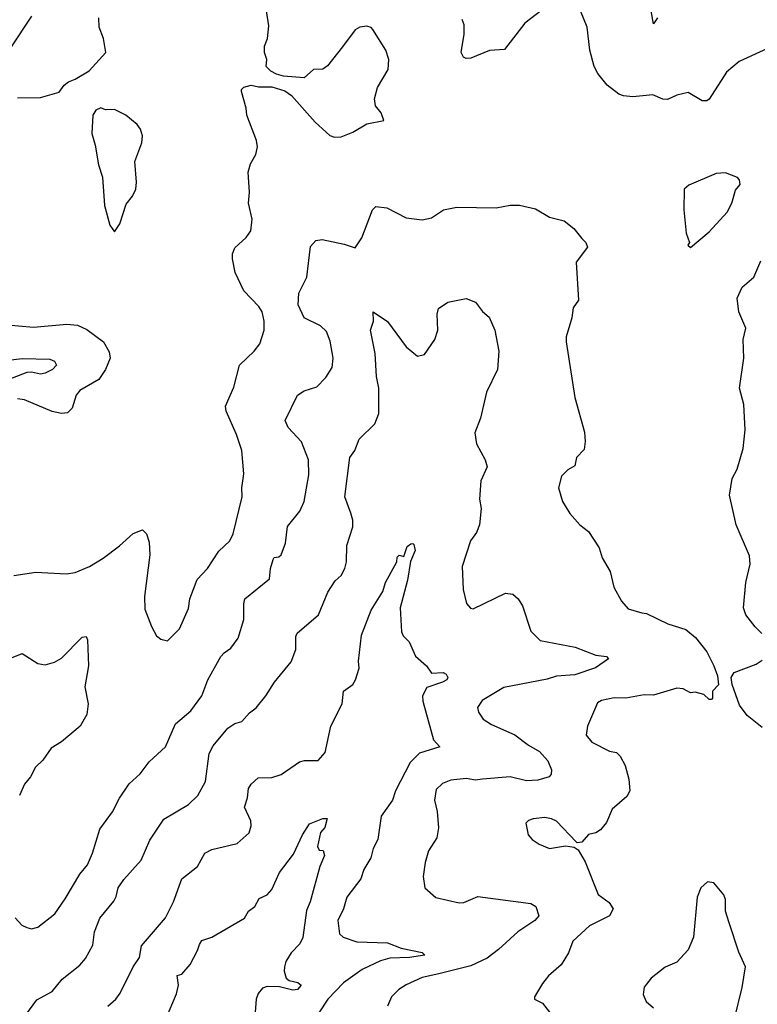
# Model space of a CAD drawing. Extents: x 1246230 to 1426786, y 660032 to 763141.
# Tile 448 of 566: x 1385575 to 1388764, y 698632 to 702887. Entities that reach past the tile are written whole.
import ezdxf

# ---------------------------------------------------------------- set-up
doc = ezdxf.new("R2010")
doc.units = 0

msp = doc.modelspace()

# ---------------------------------------------------------------- linework, layer by layer
at = {"layer": '0CON10XD'}
for points in [[(1385550, 700485), (1385645, 700499.5), (1385775, 700492), (1385815, 700498), (1385876.2, 700525), (1385935, 700560.5), (1386006.7, 700613.3), (1386065, 700667.1), (1386105, 700683.3), (1386123.3, 700665), (1386135, 700630), (1386137.5, 700575), (1386114.4, 700395), (1386115, 700340), (1386143.8, 700265), (1386166.7, 700225), (1386185, 700210), (1386213, 700203), (1386265.8, 700255), (1386305, 700343.3), (1386310.6, 700385), (1386342.5, 700467.5), (1386386.2, 700515), (1386435, 700590), (1386482.9, 700635), (1386496.9, 700665), (1386536.5, 700825), (1386534.6, 700865), (1386543.3, 700925), (1386534.4, 701025), (1386511.4, 701095), (1386466.9, 701195), (1386465, 701217.5), (1386500.9, 701299.1), (1386524.5, 701395), (1386588, 701455), (1386612.9, 701487.1), (1386631.4, 701545), (1386632.2, 701585), (1386623.5, 701625), (1386608.6, 701648.6), (1386543.3, 701715), (1386505.8, 701795), (1386494.3, 701854.3), (1386494.5, 701875.5), (1386505, 701901.2), (1386554.2, 701945.8), (1386573.8, 701975), (1386580, 702025), (1386564.4, 702094.4), (1386567.9, 702142.1), (1386562, 702228), (1386571.9, 702265), (1386595.6, 702305), (1386602.4, 702337.6), (1386598.8, 702365), (1386556, 702475), (1386554.2, 702505), (1386533.6, 702576.4), (1386533.9, 702586.1), (1386543.9, 702596.1), (1386575, 702603.8), (1386607, 702597), (1386665, 702597.5), (1386720.3, 702580.3), (1386749.7, 702559.7), (1386852.5, 702445), (1386915, 702387.5), (1386935, 702379.4), (1386965, 702381.4), (1387015, 702401.4), (1387075, 702436.7), (1387148.3, 702451.7), (1387136.7, 702485), (1387113.3, 702515), (1387108.8, 702545), (1387122, 702595), (1387168.3, 702671.7), (1387170, 702715), (1387157.5, 702755), (1387102, 702845), (1387094.2, 702854.2), (1387075, 702859.2), (1387045, 702855.7), (1387025, 702844), (1386969.5, 702770.5), (1386905, 702688), (1386885, 702674), (1386845, 702672), (1386805, 702636.2), (1386715, 702643.3), (1386685, 702652.5), (1386660, 702665), (1386640, 702685), (1386642.5, 702715), (1386632.5, 702745), (1386633.6, 702773.6), (1386646.2, 702806.2), (1386651.2, 702861.2), (1386635, 702972.5)], [(1385625, 702903.3), (1385534.4, 702765.6)], [(1385565, 702549.4), (1385665, 702551.2), (1385745.9, 702574.1), (1385767.5, 702605), (1385785, 702618.8), (1385815, 702630), (1385875, 702666.7), (1385947.5, 702745), (1385936.4, 702806.4), (1385917.5, 702855), (1385916.7, 702895)], [(1387831.3, 702928.7), (1387757.9, 702872.1), (1387670.9, 702759.1), (1387605.7, 702754.3), (1387525, 702720.6), (1387505, 702719.2), (1387494, 702725), (1387483.1, 702745), (1387495.7, 702825), (1387495.7, 702865), (1387487.6, 702887.6)], [(1388807.7, 702762.3), (1388685, 702707.1), (1388629.7, 702660.3), (1388555, 702543.8), (1388545, 702536.2), (1388525, 702536.7), (1388465, 702573.3), (1388415, 702561.9), (1388375, 702542), (1388355, 702544), (1388312.5, 702562.5), (1388225, 702554.5), (1388185, 702558.1), (1388165, 702565.6), (1388114.3, 702605), (1388074.3, 702655), (1388058.1, 702685), (1388039.2, 702755), (1388028, 702855), (1387998.8, 702925)], [(1388332.5, 702895), (1388315, 702870), (1388304, 702925)], [(1385985, 701970), (1386007.5, 702005), (1386035, 702090), (1386062.5, 702125), (1386076.2, 702155), (1386080, 702185), (1386072, 702275), (1386102, 702355), (1386106, 702385), (1386097.5, 702415), (1386082, 702435), (1386033.8, 702475), (1385985, 702500), (1385945, 702497.5), (1385925, 702506.2), (1385904.3, 702495.7), (1385891.2, 702475), (1385885.8, 702395), (1385901.4, 702345), (1385915, 702260), (1385933, 702207), (1385941.2, 702085), (1385965, 702000), (1385985, 701970)], [(1388475, 701902.5), (1388555, 701971.2), (1388633.3, 702055), (1388653.3, 702095), (1388669.3, 702150.7), (1388688.8, 702175), (1388686.7, 702195), (1388677.5, 702205), (1388625.9, 702225.9), (1388585, 702222), (1388467.6, 702172.4), (1388448, 702155), (1388446, 702065), (1388456, 701965), (1388470, 701925), (1388463.6, 701913.6), (1388475, 701902.5)], [(1385555, 699006.7), (1385584.2, 698974.2), (1385605, 698963.8), (1385625, 698958.8), (1385652.5, 698965), (1385726.1, 699023.9), (1385771.7, 699088.3), (1385834.3, 699195), (1385867.1, 699235), (1385889.5, 699285), (1385921.1, 699388.9), (1385976.1, 699463.9), (1386006.1, 699523.9), (1386048.1, 699585), (1386095, 699628.6), (1386135, 699680), (1386204.3, 699745), (1386247.8, 699845), (1386315, 699900), (1386361.4, 699965), (1386388.6, 700035), (1386444.2, 700135), (1386459.3, 700150.7), (1386488, 700172), (1386519.4, 700215), (1386544.3, 700295), (1386543, 700363), (1386548.6, 700385), (1386655, 700470.8), (1386658.4, 700515), (1386670, 700555), (1386675, 700562.9), (1386695, 700565.6), (1386704.4, 700575), (1386723.5, 700625), (1386732.7, 700697.3), (1386786.3, 700763.7), (1386804, 700805), (1386825, 700920), (1386823.3, 700985), (1386793.1, 701063.1), (1386735.6, 701125), (1386721.9, 701155), (1386775, 701264.3), (1386805, 701283.5), (1386859.4, 701300.6), (1386898.7, 701341.3), (1386925.4, 701384.6), (1386929.2, 701425), (1386917.6, 701497.6), (1386900.6, 701540.6), (1386875, 701564), (1386805, 701599.2), (1386777.9, 701655), (1386781.8, 701705), (1386815.5, 701774.5), (1386832.5, 701907.5), (1386855, 701932.9), (1386882.1, 701937.9), (1386977.8, 701917.8), (1387025, 701901.2), (1387054.2, 701945), (1387100, 702065), (1387115, 702080), (1387162.5, 702075), (1387245, 702030.8), (1387315, 702022), (1387355, 702031.2), (1387407.5, 702065), (1387465, 702077.5), (1387635, 702074.3), (1387695, 702086), (1387735, 702085.7), (1387805, 702070), (1387864.5, 702034.5), (1387928, 702018), (1387970, 701985), (1388005, 701942.5), (1388022.5, 701925), (1388030, 701905), (1387980.9, 701839.1), (1387990, 701675), (1387967.3, 701642.7), (1387961.2, 701598.8), (1387937, 701517), (1387936.7, 701495), (1387974.3, 701255), (1388016, 701105), (1388020, 701065), (1388015, 701030), (1387982.5, 700995), (1387975, 700960), (1387945, 700942.5), (1387917.5, 700915), (1387903.9, 700863.9), (1387922, 700805), (1387953.4, 700753.4), (1387996.7, 700705), (1388034, 700675), (1388080, 700605), (1388092.3, 700562.3), (1388127, 700503), (1388143.8, 700435), (1388176, 700375), (1388205, 700342), (1388264.2, 700324.2)], [(1388783.1, 700235), (1388755, 700263.1), (1388714.3, 700315), (1388704.2, 700345), (1388713.3, 700455), (1388732.1, 700535), (1388730.5, 700570.5), (1388671.8, 700705), (1388643.3, 700833.3), (1388655.5, 700905), (1388676.5, 700945), (1388702.5, 701035), (1388711.5, 701115), (1388704.6, 701224.6), (1388686.4, 701295), (1388705.6, 701425), (1388703.1, 701505), (1388714.3, 701555), (1388683.5, 701625), (1388676.1, 701683.9), (1388698.3, 701731.7), (1388748.1, 701775), (1388778.9, 701845)], [(1385584.7, 698565.3), (1385648.1, 698651.9), (1385715, 698687.5), (1385758.6, 698741.4), (1385835, 698801.4), (1385859.8, 698830.2), (1385891.4, 698888.6), (1385897.5, 698945), (1385920.5, 699005), (1385981.7, 699078.3), (1385992.4, 699097.6), (1386000, 699135), (1386025, 699172), (1386099.4, 699255), (1386137.9, 699342.1), (1386197.9, 699432.1), (1386304.5, 699495.5), (1386345.4, 699534.6), (1386377.8, 699595), (1386394, 699716), (1386410.5, 699749.5), (1386475, 699825.7), (1386505, 699846), (1386535, 699854), (1386567.9, 699892.1), (1386596.9, 699913.1), (1386638.6, 699965), (1386676.2, 700025), (1386747.8, 700112.2), (1386768.1, 700165), (1386768.5, 700221.5), (1386773.9, 700236.1), (1386865.8, 700315), (1386906.3, 700413.7), (1386938.3, 700461.7), (1386964.6, 700485.4), (1386980, 700515), (1386986.9, 700545), (1386988.6, 700615), (1387014.5, 700695.5), (1387015.5, 700725), (1387006.4, 700755), (1386980.4, 700825), (1387002.2, 700995), (1387024, 701025), (1387042.5, 701075), (1387109.3, 701140.7), (1387127.5, 701185), (1387126.7, 701295), (1387117.6, 701345), (1387112.1, 701445), (1387091.2, 701545), (1387104, 701585), (1387103.3, 701625), (1387165, 701583.8), (1387245, 701474.2), (1387295, 701434), (1387325, 701441.2), (1387370, 701505), (1387382.5, 701545), (1387378.8, 701615), (1387385, 701640), (1387425, 701666.2), (1387505, 701682), (1387545, 701666), (1387575, 701626.7), (1387605, 701602.5), (1387628.8, 701545), (1387646.7, 701455), (1387640, 701375), (1387592.4, 701277.6), (1387566.9, 701165), (1387541.7, 701101.7), (1387550, 701055), (1387587.5, 700985), (1387595.6, 700954.4), (1387567.8, 700895), (1387562.9, 700815), (1387570, 700775), (1387562.5, 700705), (1387549.3, 700670.7), (1387524, 700635), (1387487.1, 700525), (1387491.4, 700425), (1387506, 700365), (1387524.2, 700344.2), (1387535, 700342), (1387675, 700409.1), (1387706, 700405), (1387730, 700385), (1387748.2, 700355), (1387785, 700244.3), (1387825, 700204.6), (1387975.7, 700175.7), (1388065, 700141.5), (1388111.2, 700135), (1388120, 700125), (1388063.5, 700086.5), (1387975, 700056.7), (1387895, 700050.7), (1387855, 700037.5), (1387668.2, 700001.8), (1387573.8, 699945), (1387554, 699915), (1387558, 699895), (1387578, 699865), (1387615, 699841.5), (1387715, 699797.1), (1387775, 699751.8), (1387822.2, 699725), (1387857.9, 699685), (1387874.4, 699645), (1387872.9, 699627.1), (1387864.3, 699615.7), (1387815, 699601.5), (1387765, 699597.9), (1387695, 699615.3), (1387575, 699605.2)], [(1385505, 701570), (1385635, 701558.1), (1385777.9, 701572.1), (1385825, 701567.3), (1385865, 701547.9), (1385937.5, 701495), (1385961.8, 701451.8), (1385965.5, 701425), (1385945.4, 701375), (1385917.3, 701332.7), (1385834.5, 701285.5), (1385818.8, 701265), (1385801.8, 701208.2), (1385781.3, 701188.7), (1385755, 701185.6), (1385715, 701193.5), (1385595, 701244.5), (1385565, 701248.7)], [(1385475, 701410.7), (1385585, 701422.9), (1385705, 701420.6), (1385725, 701411.2), (1385733.8, 701395), (1385716, 701375), (1385685, 701360), (1385665, 701355.5), (1385625, 701364.2), (1385605, 701362.2), (1385395, 701281.9)], [(1386919.4, 699835), (1386968.5, 699931.5), (1386975, 699985.8), (1387014.5, 700015), (1387026, 700035), (1387042.1, 700085), (1387038.9, 700115), (1387051.9, 700228.1), (1387094.5, 700335), (1387144.3, 700415.7), (1387155.6, 700455), (1387204.4, 700545), (1387206.7, 700565), (1387215, 700573.3), (1387235, 700567.5), (1387249.7, 700610.3), (1387265, 700621.9), (1387275, 700624.2), (1387279.2, 700619.2), (1387284.1, 700594.1), (1387263.9, 700546.1), (1387251.7, 700465), (1387218.9, 700345), (1387225, 700242.5), (1387232.5, 700225), (1387258.3, 700198.3), (1387286.2, 700136.2), (1387333.3, 700095), (1387355, 700063.3), (1387405.7, 700065.7), (1387418.6, 700058.6), (1387425.8, 700045), (1387422, 700035), (1387402.5, 700025), (1387335, 700000.8), (1387316.7, 699965), (1387317.1, 699942.9), (1387363.1, 699775), (1387391.2, 699745), (1387302.8, 699717.2), (1387262.9, 699677.1), (1387200, 699555), (1387186, 699514), (1387136.7, 699445), (1387122.5, 699345), (1387102.7, 699305), (1387093.1, 699265), (1387061.9, 699215), (1387050, 699175), (1386988.9, 699095), (1386974.3, 699045), (1386949.4, 698995), (1386957.5, 698937.5), (1386972.5, 698922.5), (1387032.6, 698902.6), (1387165, 698897.8), (1387224, 698875), (1387315, 698856.6), (1387326.7, 698845), (1387260, 698835), (1387175, 698831.5), (1387135, 698820.8), (1387055, 698783.3), (1386975, 698725.4), (1386906.9, 698655), (1386868.6, 698595)], [(1388264.2, 700324.2), (1388285, 700321.2), (1388377, 700277), (1388455, 700252), (1388496.9, 700216.9), (1388545.7, 700155), (1388575.6, 700095.6), (1388591.2, 700051.2), (1388596.4, 700013.6), (1388570, 699985), (1388570, 699955), (1388565, 699950), (1388555, 699950), (1388531.7, 699971.7), (1388495, 699981.2), (1388475, 699978.8), (1388442.5, 699995), (1388415, 699998), (1388315, 699968), (1388275, 699970), (1388195, 699955.6), (1388145, 699957.1), (1388090, 699945), (1388072.5, 699935), (1388028.8, 699835), (1388023.8, 699795), (1388047.5, 699765), (1388125, 699726.7), (1388155, 699720), (1388170, 699705), (1388192, 699665), (1388207.5, 699605), (1388212.5, 699555), (1388200, 699530), (1388135.8, 699475), (1388111.3, 699418.7), (1388085, 699386), (1388065, 699373.8), (1388033.9, 699366.1), (1388005, 699332.5), (1387985, 699330), (1387980, 699335), (1387895, 699423.3), (1387874.1, 699434.1), (1387845, 699439.2), (1387795, 699433.3), (1387773.9, 699426.1), (1387762.5, 699415), (1387772.5, 699365), (1387790, 699345), (1387820, 699325), (1387865, 699306.2), (1387935, 699317.5), (1387971.7, 699311.7), (1387989.3, 699299.3), (1388018.7, 699248.7), (1388075, 699106.2), (1388122.6, 699072.6), (1388140, 699045), (1388124.3, 699015), (1388038.3, 698971.7), (1387966.7, 698905), (1387948, 698855), (1387915, 698803.3), (1387861.2, 698755), (1387835, 698722.5), (1387800, 698665), (1387800, 698655), (1387835, 698637.5), (1387865, 698598.8)], [(1385525, 700123.3), (1385585, 700148.8), (1385652.5, 700105), (1385685, 700100), (1385725, 700111.1), (1385755, 700127.8), (1385845, 700218.6), (1385862, 700222), (1385867.9, 700207.9), (1385871.5, 700095), (1385856.9, 700005), (1385871.2, 699931.2), (1385865.6, 699885), (1385835.9, 699834.1), (1385755, 699767.1), (1385710.3, 699739.7), (1385675, 699686.7), (1385642.7, 699657.3), (1385622, 699615), (1385595.6, 699584.4), (1385574.3, 699535)], [(1388785, 699829.2), (1388720, 699880), (1388686.5, 699925), (1388654.2, 700015), (1388650, 700045), (1388663.6, 700066.4), (1388758.3, 700101.7), (1388785, 700120)], [(1385955.4, 698624.6), (1385990.8, 698655), (1386009.4, 698680.6), (1386065.8, 698795), (1386092.5, 698835), (1386101.9, 698885), (1386204.4, 699005.6), (1386238.9, 699075), (1386275.3, 699174.7), (1386342.8, 699227.2), (1386375, 699285.8), (1386405, 699301.4), (1386515, 699327.5), (1386566.6, 699373.4), (1386575.7, 699404.3), (1386574.4, 699425), (1386546.9, 699485), (1386560, 699525), (1386564.5, 699565), (1386575, 699584.2), (1386605, 699611.4), (1386665, 699612.9), (1386705, 699625.6), (1386785, 699680), (1386806.1, 699686.1), (1386865, 699685.6), (1386895, 699720.8), (1386919.4, 699835)], [(1387575, 699605.2), (1387545, 699601.4), (1387505, 699607.5), (1387438.5, 699601.5), (1387403, 699587), (1387375, 699560), (1387367.8, 699515), (1387380, 699465), (1387385.6, 699395), (1387377.6, 699352.4), (1387341.4, 699295), (1387327.5, 699245), (1387318.8, 699185), (1387326.7, 699135), (1387374, 699094), (1387475, 699071.4), (1387495, 699071.9), (1387555, 699098.1), (1387785, 699068.6), (1387805.6, 699055.6), (1387819.2, 699015), (1387801.4, 698995), (1387728.1, 698945), (1387645, 698869.1), (1387595, 698832.3), (1387525, 698798.7), (1387386.5, 698763.5), (1387315, 698747.7), (1387245, 698716.9), (1387213.6, 698696.4), (1387182, 698665), (1387164.2, 698625)], [(1386204.5, 698565), (1386253, 698677), (1386261.1, 698715), (1386255, 698756.2), (1386275, 698763.3), (1386311.8, 698805), (1386343.8, 698865), (1386351.4, 698891.4), (1386361.7, 698908.3), (1386405, 698923.1), (1386546.2, 699005), (1386563.8, 699035), (1386591.2, 699055), (1386610.3, 699089.7), (1386645, 699106), (1386665, 699128), (1386698.1, 699201.9), (1386758.6, 699281.4), (1386797.5, 699365), (1386828.2, 699411.8), (1386885, 699435.3), (1386903.3, 699435), (1386893.6, 699396.4), (1386874.7, 699375), (1386862.5, 699315), (1386868.8, 699298.8), (1386887, 699297), (1386892.9, 699275), (1386871.9, 699228.1), (1386831.1, 699075), (1386815, 699038.1), (1386798.9, 698921.1), (1386785.7, 698894.3), (1386747.8, 698855), (1386725, 698816.7), (1386719.2, 698795), (1386717.5, 698775), (1386726, 698745), (1386740, 698735), (1386776.4, 698726.4), (1386790.9, 698715), (1386775, 698696.5), (1386755, 698694.1), (1386697.7, 698707.7), (1386645, 698710), (1386625, 698702.5), (1386605, 698679.2), (1386597.1, 698655), (1386583.5, 698485)], [(1388665, 698570), (1388698.8, 698705), (1388712.5, 698795), (1388683, 698857), (1388641.2, 698985), (1388626.7, 699035), (1388625.7, 699085), (1388618.8, 699105), (1388575, 699157.5), (1388548.3, 699161.7), (1388520, 699135), (1388503.3, 699095), (1388487.7, 698922.3), (1388465, 698867.5), (1388416.1, 698813.9), (1388365, 698793.3), (1388304.1, 698745.9), (1388274.1, 698705.9), (1388270, 698675), (1388282.5, 698645), (1388315, 698617.5)]]:
    msp.add_lwpolyline(points, dxfattribs=at)

doc.saveas('drawing.dxf')
